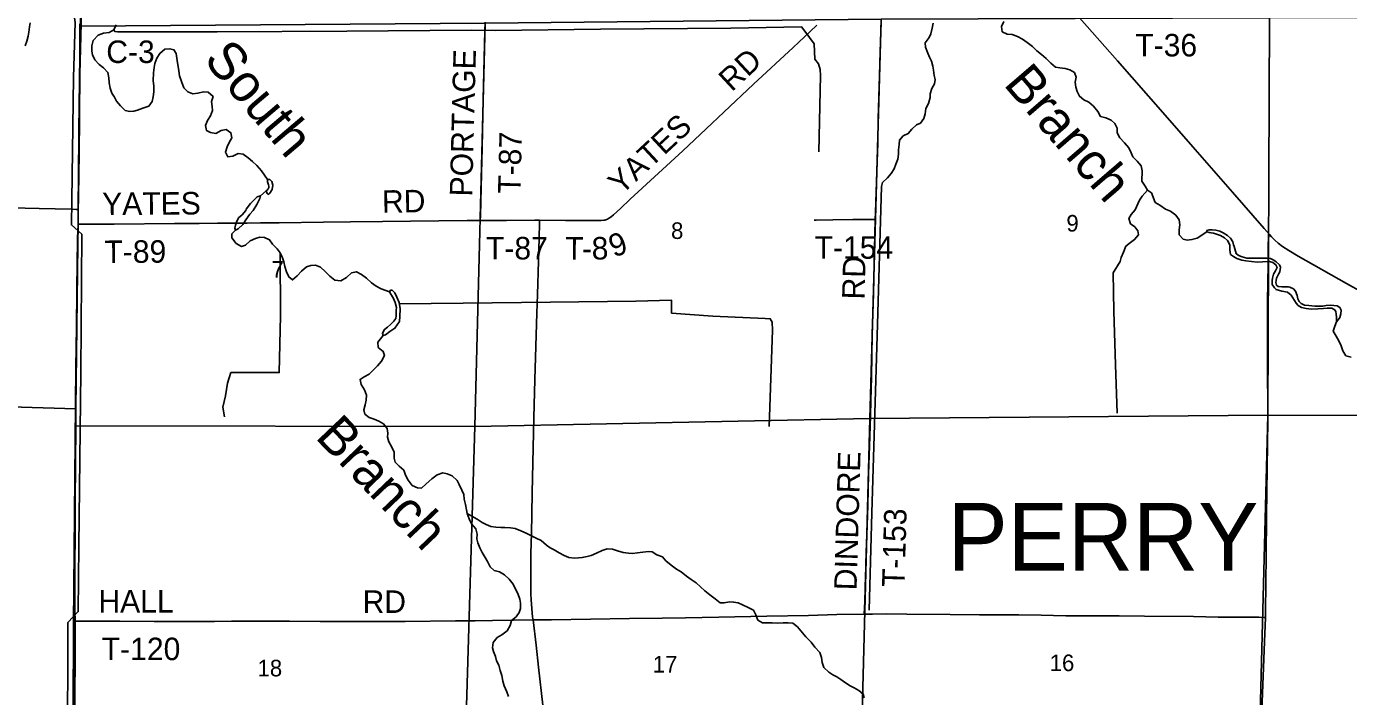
# Model space of a CAD drawing. Extents: x 1443599 to 1910620, y 1028088 to 1361369.
# Drawn here: x 1682963 to 1700595, y 1172379 to 1181310 of the extents above; entities that cross this region are included whole.
import ezdxf

# ---------------------------------------------------------------- set-up
doc = ezdxf.new("R2010")
doc.units = 0
for name, color, linetype in [('GM_X_County_Road', 7, 'Continuous'), ('GM_X_County_Road_Text', 7, 'Continuous'), ('GM_X_Major_River', 7, 'Continuous'), ('GM_X_Major_River_Text', 7, 'Continuous'), ('GM_X_Minor_River', 7, 'Continuous'), ('GM_X_Section', 7, 'Continuous'), ('GM_X_Section_Text', 7, 'Continuous'), ('GM_X_State_Route', 7, 'Continuous'), ('GM_X_Township', 7, 'Continuous'), ('GM_X_Township_Road', 7, 'Continuous'), ('GM_X_Township_Road_Text', 7, 'Continuous'), ('GM_X_Township_Text', 7, 'Continuous')]:
    doc.layers.add(name, color=color, linetype=linetype)

msp = doc.modelspace()

# ---------------------------------------------------------------- linework, layer by layer
at = {"layer": 'GM_X_County_Road'}
for points in [[(1683655, 1178870), (1683655, 1178912), (1683661, 1179289), (1683669, 1180044), (1683672, 1180339), (1683673, 1180553), (1683676, 1180963), (1683676, 1181242), (1683675, 1181344)], [(1683653, 1178675), (1683654, 1178764), (1683655, 1178870)], [(1683611, 1173384), (1683611, 1173400), (1683609, 1173505), (1683608, 1173640), (1683610, 1173990), (1683612, 1174680), (1683613, 1175375), (1683617, 1175927), (1683623, 1176484), (1683625, 1176814), (1683630, 1177252), (1683637, 1177838), (1683640, 1178125), (1683644, 1178486), (1683647, 1178585), (1683652, 1178666), (1683653, 1178675)], [(1683590, 1170929), (1683595, 1170994), (1683598, 1171109), (1683605, 1171686), (1683607, 1172060), (1683609, 1172350), (1683612, 1172924), (1683614, 1173254), (1683611, 1173384)]]:
    msp.add_lwpolyline(points, dxfattribs=at)
at = {"layer": 'GM_X_Major_River'}
for p, q in [((1686196, 1179182), (1686195, 1179164)), ((1685895, 1178873), (1685888, 1178859)), ((1698795, 1178554), (1698889, 1178522)), ((1687896, 1177531), (1687893, 1177455))]:
    msp.add_line(p, q, dxfattribs=at)
for points in [[(1684159, 1181332), (1684131, 1181267), (1684066, 1181231), (1683991, 1181220), (1683920, 1181194), (1683854, 1181122), (1683836, 1181054), (1683835, 1180982), (1683846, 1180932), (1683876, 1180867), (1683934, 1180803), (1683992, 1180758), (1684050, 1180698), (1684060, 1180626), (1684066, 1180557), (1684081, 1180489), (1684103, 1180420), (1684138, 1180369), (1684164, 1180314), (1684218, 1180252), (1684278, 1180191), (1684343, 1180177), (1684396, 1180181), (1684446, 1180196), (1684517, 1180221)], [(1695996, 1181376), (1695967, 1181308), (1695977, 1181240), (1696042, 1181208), (1696110, 1181201), (1696178, 1181177), (1696247, 1181140), (1696308, 1181096), (1696379, 1181043), (1696438, 1180987), (1696501, 1180938), (1696564, 1180884), (1696624, 1180819), (1696687, 1180767), (1696745, 1180758), (1696815, 1180750), (1696876, 1180733), (1696939, 1180696)], [(1684517, 1180221), (1684594, 1180247), (1684642, 1180309), (1684654, 1180373), (1684664, 1180441), (1684661, 1180521), (1684655, 1180586), (1684658, 1180692), (1684665, 1180762), (1684675, 1180816), (1684701, 1180887), (1684741, 1180950), (1684811, 1181009), (1684877, 1181013), (1684929, 1180999), (1684959, 1180948), (1684979, 1180827), (1684985, 1180777), (1684996, 1180719), (1685005, 1180650), (1685029, 1180575), (1685062, 1180494), (1685114, 1180438), (1685184, 1180413), (1685250, 1180419), (1685323, 1180437), (1685386, 1180433), (1685453, 1180378), (1685432, 1180309), (1685438, 1180242), (1685445, 1180188), (1685418, 1180121), (1685378, 1180056), (1685352, 1179991), (1685366, 1179922), (1685417, 1179896), (1685487, 1179884), (1685562, 1179924), (1685628, 1179937), (1685691, 1179893), (1685703, 1179827), (1685665, 1179762), (1685639, 1179704), (1685617, 1179635), (1685647, 1179574), (1685717, 1179580), (1685788, 1179615), (1685852, 1179607), (1685922, 1179561), (1685979, 1179511), (1686037, 1179458), (1686097, 1179388), (1686178, 1179269)], [(1696939, 1180696), (1696962, 1180633), (1696951, 1180569), (1696957, 1180501), (1696978, 1180444), (1697005, 1180381), (1697064, 1180332), (1697131, 1180300), (1697192, 1180249), (1697250, 1180178), (1697289, 1180109), (1697358, 1180091), (1697428, 1180063), (1697478, 1180019), (1697511, 1179955), (1697508, 1179893), (1697545, 1179826), (1697607, 1179761), (1697664, 1179691), (1697698, 1179627), (1697717, 1179574), (1697776, 1179517), (1697831, 1179453), (1697841, 1179385), (1697838, 1179247), (1697881, 1179180), (1697916, 1179127), (1697965, 1179093), (1698018, 1178964), (1698079, 1178927), (1698154, 1178877), (1698220, 1178849), (1698290, 1178796), (1698335, 1178731), (1698346, 1178668), (1698336, 1178600), (1698337, 1178534), (1698391, 1178475), (1698443, 1178462), (1698507, 1178470), (1698574, 1178489), (1698706, 1178574)], [(1686160, 1179121), (1686173, 1179082), (1686185, 1179072), (1686208, 1179090), (1686241, 1179137), (1686248, 1179197), (1686237, 1179243), (1686210, 1179270), (1686178, 1179269)], [(1686178, 1179269), (1686177, 1179241), (1686190, 1179200), (1686196, 1179182)], [(1685750, 1178593), (1685785, 1178613), (1685850, 1178671), (1685887, 1178734), (1685943, 1178807), (1685988, 1178858), (1686038, 1178939), (1686076, 1179015), (1686085, 1179053)], [(1686085, 1179053), (1686042, 1179039), (1686001, 1178998), (1685950, 1178949), (1685895, 1178873)], [(1686160, 1179121), (1686085, 1179053)], [(1686195, 1179164), (1686181, 1179136), (1686160, 1179121)], [(1685888, 1178859), (1685839, 1178798), (1685792, 1178759), (1685765, 1178703), (1685750, 1178662), (1685743, 1178624), (1685750, 1178593)], [(1685750, 1178593), (1685704, 1178547), (1685703, 1178491), (1685759, 1178419), (1685832, 1178379), (1685886, 1178397), (1685948, 1178451), (1686017, 1178483), (1686078, 1178503), (1686138, 1178497), (1686205, 1178466), (1686245, 1178409), (1686307, 1178345), (1686347, 1178293), (1686377, 1178226), (1686395, 1178173), (1686409, 1178111), (1686431, 1178038), (1686461, 1177973), (1686513, 1177931), (1686573, 1177985), (1686631, 1178049), (1686699, 1178107), (1686754, 1178123), (1686820, 1178129), (1686885, 1178101), (1686945, 1178046), (1687009, 1177984), (1687078, 1177928), (1687157, 1177921), (1687231, 1177965), (1687297, 1178025), (1687364, 1178042), (1687432, 1178006), (1687497, 1177954), (1687567, 1177895), (1687627, 1177847), (1687694, 1177813), (1687803, 1177773)], [(1700434, 1177373), (1700458, 1177399), (1700479, 1177431), (1700490, 1177478), (1700495, 1177530), (1700480, 1177565), (1700444, 1177588), (1700400, 1177591), (1700359, 1177596), (1700296, 1177591), (1700250, 1177582), (1700220, 1177583), (1700144, 1177584), (1700066, 1177590), (1700007, 1177597), (1699965, 1177616), (1699938, 1177645), (1699920, 1177679), (1699911, 1177724), (1699889, 1177782), (1699859, 1177811), (1699814, 1177836), (1699792, 1177839), (1699746, 1177838), (1699704, 1177839), (1699658, 1177846), (1699636, 1177860), (1699625, 1177896), (1699628, 1177924), (1699636, 1177954), (1699661, 1178008), (1699680, 1178039), (1699688, 1178103), (1699674, 1178132), (1699631, 1178175), (1699600, 1178196), (1699552, 1178217), (1699504, 1178220), (1699444, 1178221), (1699402, 1178224), (1699338, 1178221), (1699288, 1178222), (1699240, 1178224), (1699176, 1178241), (1699141, 1178252), (1699121, 1178260), (1699097, 1178283), (1699088, 1178315), (1699069, 1178376), (1699062, 1178400), (1699051, 1178440), (1699020, 1178487), (1698981, 1178522), (1698923, 1178561), (1698878, 1178582), (1698824, 1178596), (1698778, 1178601), (1698734, 1178600), (1698704, 1178590), (1698706, 1178574)], [(1698706, 1178574), (1698735, 1178563), (1698759, 1178561), (1698795, 1178554)], [(1698889, 1178522), (1698940, 1178493), (1698979, 1178458), (1699012, 1178399), (1699014, 1178333), (1699019, 1178271), (1699061, 1178244), (1699104, 1178217), (1699172, 1178197), (1699227, 1178186), (1699377, 1178168), (1699519, 1178179), (1699541, 1178177), (1699587, 1178162), (1699626, 1178135), (1699643, 1178098), (1699622, 1178053), (1699595, 1178009), (1699580, 1177955), (1699576, 1177924), (1699576, 1177871), (1699606, 1177827), (1699629, 1177806), (1699707, 1177782), (1699780, 1177769), (1699831, 1177727), (1699851, 1177695), (1699895, 1177620), (1699924, 1177591), (1699968, 1177566), (1700030, 1177551), (1700099, 1177543), (1700187, 1177545), (1700260, 1177552), (1700312, 1177557), (1700372, 1177555), (1700415, 1177530), (1700425, 1177506), (1700432, 1177478), (1700435, 1177430), (1700434, 1177400), (1700434, 1177373)], [(1687720, 1177190), (1687752, 1177201), (1687810, 1177243), (1687877, 1177287), (1687940, 1177379), (1687944, 1177443), (1687946, 1177548), (1687932, 1177630), (1687905, 1177701), (1687875, 1177758), (1687840, 1177796), (1687820, 1177794), (1687803, 1177773)], [(1687803, 1177773), (1687822, 1177742), (1687853, 1177694), (1687880, 1177632), (1687900, 1177566), (1687896, 1177531)], [(1687893, 1177455), (1687888, 1177419), (1687862, 1177384), (1687819, 1177339), (1687780, 1177303), (1687737, 1177272), (1687711, 1177221), (1687720, 1177190)], [(1700434, 1177373), (1700412, 1177314), (1700391, 1177250), (1700428, 1177183), (1700466, 1177118), (1700497, 1177053), (1700519, 1176989), (1700560, 1176922), (1700630, 1176904)], [(1687720, 1177190), (1687651, 1177104), (1687655, 1177032), (1687719, 1176978), (1687737, 1176925), (1687697, 1176848), (1687643, 1176788), (1687589, 1176730), (1687533, 1176677), (1687466, 1176642), (1687413, 1176605), (1687426, 1176537), (1687470, 1176467), (1687500, 1176398), (1687494, 1176328), (1687480, 1176266), (1687463, 1176199), (1687476, 1176144), (1687536, 1176098), (1687599, 1176078), (1687663, 1176050), (1687727, 1176013), (1687775, 1175952), (1687781, 1175889), (1687780, 1175835), (1687798, 1175772), (1687837, 1175705), (1687867, 1175636), (1687867, 1175558), (1687879, 1175505), (1687933, 1175449), (1687995, 1175395), (1688019, 1175330), (1688055, 1175264), (1688109, 1175192), (1688180, 1175162), (1688234, 1175158), (1688296, 1175212), (1688368, 1175282), (1688442, 1175336), (1688515, 1175361), (1688576, 1175347), (1688641, 1175319), (1688707, 1175258), (1688734, 1175205), (1688771, 1175128), (1688797, 1175073), (1688803, 1175011), (1688819, 1174938), (1688831, 1174867), (1688843, 1174817), (1688867, 1174748), (1688897, 1174679), (1688955, 1174615), (1688972, 1174544), (1688970, 1174480), (1688984, 1174429), (1689008, 1174362), (1689042, 1174299), (1689082, 1174231), (1689114, 1174178), (1689146, 1174109), (1689202, 1174059), (1689272, 1174043), (1689337, 1174002), (1689403, 1173944), (1689455, 1173878), (1689488, 1173803), (1689515, 1173752), (1689544, 1173679), (1689552, 1173624), (1689552, 1173554), (1689534, 1173500), (1689493, 1173442), (1689431, 1173392), (1689413, 1173324), (1689376, 1173255), (1689305, 1173201), (1689241, 1173164), (1689189, 1173099), (1689179, 1173029), (1689193, 1172979), (1689219, 1172912), (1689231, 1172857), (1689261, 1172796), (1689283, 1172725), (1689301, 1172658), (1689318, 1172584), (1689336, 1172523), (1689368, 1172444), (1689394, 1172379)]]:
    msp.add_lwpolyline(points, dxfattribs=at)
at = {"layer": 'GM_X_Minor_River'}
for points in [[(1683506, 1181922), (1683576, 1181602), (1683614, 1181365), (1683590, 1180632), (1683563, 1178664), (1683702, 1178541), (1683687, 1176701), (1683662, 1174382), (1683655, 1173511), (1683516, 1173367), (1683513, 1171543), (1683508, 1170733), (1683629, 1170633), (1683610, 1169074), (1683591, 1167507), (1683576, 1166954), (1683448, 1166955), (1683434, 1165063), (1683426, 1163597), (1683534, 1163591), (1683515, 1162948), (1682657, 1162955), (1680246, 1162983)], [(1683011, 1181357), (1683005, 1181305), (1682997, 1181235), (1682987, 1181183), (1682969, 1181114), (1682947, 1181052)], [(1695054, 1181356), (1695042, 1181289), (1695026, 1181213), (1695001, 1181161), (1694950, 1181092), (1694951, 1181032), (1694985, 1180953), (1695006, 1180902), (1695035, 1180848), (1695051, 1180779), (1695058, 1180729), (1695071, 1180658), (1695081, 1180604), (1695074, 1180544), (1695037, 1180483), (1695017, 1180413), (1695016, 1180363), (1694992, 1180285), (1694957, 1180216), (1694947, 1180144), (1694932, 1180082), (1694885, 1180023), (1694834, 1180000), (1694771, 1179941), (1694724, 1179882), (1694657, 1179852), (1694608, 1179795), (1694602, 1179737), (1694595, 1179665), (1694594, 1179607), (1694586, 1179543), (1694559, 1179475), (1694535, 1179413), (1694496, 1179350), (1694445, 1179291), (1694380, 1179230), (1694368, 1179179)], [(1684131, 1181267), (1684144, 1181242), (1684176, 1181239), (1684290, 1181240), (1685507, 1181237), (1687234, 1181246), (1688896, 1181262), (1689220, 1181258), (1690619, 1181274), (1692355, 1181286), (1693300, 1181304), (1693343, 1181246)], [(1693343, 1181246), (1693469, 1181077), (1693479, 1180876), (1693526, 1180811), (1693550, 1180736), (1693552, 1180658), (1693532, 1179638)], [(1694368, 1179179), (1694307, 1177185), (1694236, 1174828), (1694202, 1173532)], [(1697916, 1179127), (1697844, 1179048), (1697809, 1178997), (1697784, 1178945), (1697748, 1178868), (1697695, 1178803), (1697663, 1178749), (1697688, 1178681), (1697747, 1178639), (1697784, 1178588), (1697793, 1178534), (1697741, 1178469), (1697686, 1178432), (1697625, 1178381), (1697592, 1178304), (1697564, 1178230), (1697549, 1178177)], [(1686347, 1178293), (1686350, 1177453), (1686335, 1176698), (1685690, 1176696), (1685646, 1176555), (1685616, 1176387), (1685583, 1176236), (1685603, 1176109)], [(1697549, 1178177), (1697456, 1178026), (1697467, 1177515), (1697485, 1176801), (1697509, 1176155)], [(1687935, 1177612), (1688787, 1177621), (1689950, 1177634), (1691089, 1177650), (1691568, 1177662), (1691568, 1177489), (1692115, 1177451), (1692817, 1177417), (1692883, 1177415), (1692907, 1177370), (1692914, 1177262), (1692870, 1175978)], [(1688843, 1174817), (1688904, 1174781), (1688975, 1174742), (1689041, 1174700), (1689094, 1174670), (1689156, 1174644), (1689223, 1174636), (1689291, 1174631), (1689341, 1174632), (1689417, 1174629), (1689483, 1174619), (1689556, 1174588), (1689627, 1174556), (1689761, 1174491), (1689828, 1174457), (1689898, 1174398), (1689949, 1174359), (1690002, 1174333), (1690069, 1174294), (1690136, 1174258), (1690197, 1174232), (1690273, 1174225), (1690325, 1174230), (1690375, 1174234), (1690443, 1174246), (1690494, 1174260), (1690567, 1174290), (1690640, 1174325), (1690707, 1174347), (1690777, 1174345), (1690846, 1174320), (1690923, 1174298), (1690993, 1174291), (1691045, 1174287), (1691113, 1174293), (1691184, 1174303), (1691258, 1174312), (1691310, 1174307), (1691371, 1174266), (1691444, 1174242), (1691490, 1174190), (1691562, 1174132), (1691633, 1174079), (1691696, 1174043), (1691764, 1173984), (1691828, 1173938), (1691893, 1173896), (1691951, 1173840), (1692009, 1173790), (1692076, 1173735), (1692150, 1173683), (1692214, 1173630), (1692270, 1173629), (1692341, 1173642), (1692393, 1173638), (1692456, 1173626), (1692512, 1173600), (1692587, 1173568), (1692659, 1173529), (1692691, 1173468), (1692719, 1173399), (1692780, 1173361), (1692848, 1173362), (1692908, 1173362), (1692984, 1173358), (1693054, 1173360), (1693120, 1173363), (1693182, 1173359), (1693245, 1173309)], [(1693245, 1173309), (1693356, 1173177), (1693427, 1173102), (1693479, 1173036), (1693542, 1172967), (1693566, 1172898), (1693577, 1172832), (1693599, 1172767), (1693662, 1172702), (1693717, 1172670), (1693769, 1172641), (1693824, 1172608), (1693887, 1172562), (1693948, 1172521), (1694000, 1172494), (1694065, 1172460), (1694122, 1172411), (1694137, 1172360)]]:
    msp.add_lwpolyline(points, dxfattribs=at)
at = {"layer": 'GM_X_Section'}
for points in [[(1678459, 1181624), (1683686, 1181486), (1683686, 1181316), (1683624, 1176213), (1678394, 1176372)], [(1683686, 1181316), (1689082, 1181353), (1688941, 1175979), (1683621, 1175989), (1683624, 1176213)], [(1689082, 1181353), (1694360, 1181406), (1694213, 1176083), (1688941, 1175979)], [(1694360, 1181406), (1699540, 1181424), (1699518, 1176128), (1694213, 1176083)], [(1699540, 1181424), (1704856, 1181432), (1704832, 1176122), (1699518, 1176128)], [(1678394, 1176372), (1683624, 1176213), (1683621, 1175989), (1683578, 1170908), (1678288, 1171080)], [(1688941, 1175979), (1694213, 1176083), (1694075, 1170786), (1688786, 1170761)], [(1694213, 1176083), (1699518, 1176128), (1699380, 1170764), (1694075, 1170786)], [(1699518, 1176128), (1704832, 1176122), (1704779, 1170814), (1699380, 1170764)], [(1683621, 1175989), (1688941, 1175979), (1688786, 1170761), (1683576, 1170734), (1683578, 1170908)]]:
    msp.add_lwpolyline(points, close=True, dxfattribs=at)
at = {"layer": 'GM_X_State_Route'}
msp.add_lwpolyline([(1700777, 1177767), (1700569, 1177885), (1699925, 1178247), (1699798, 1178322), (1699716, 1178377), (1699658, 1178420), (1699611, 1178463), (1699568, 1178507), (1699540, 1178538), (1699469, 1178618), (1699048, 1179100), (1698517, 1179704), (1698117, 1180162), (1697512, 1180853), (1697009, 1181427)], dxfattribs=at)
at = {"layer": 'GM_X_Township'}
for points in [[(1681032, 1186821), (1683679, 1186812), (1683685, 1182383), (1683692, 1181349), (1683667, 1180336), (1683654, 1178870), (1683653, 1178676), (1683622, 1176760), (1683591, 1173346), (1683582, 1170936), (1683569, 1170753), (1683542, 1167341), (1683487, 1162999), (1683485, 1162903), (1683433, 1160340), (1683431, 1160224), (1683394, 1157657), (1683283, 1155017), (1683083, 1155019), (1681204, 1155095)], [(1683582, 1170936), (1683591, 1173346), (1683622, 1176760), (1683653, 1178676), (1683654, 1178870), (1683667, 1180336), (1683692, 1181349), (1683685, 1182383), (1683679, 1186812), (1686270, 1186769), (1686541, 1186767), (1687988, 1186760), (1688902, 1186756), (1689153, 1186755), (1694241, 1186748), (1694378, 1186748), (1699558, 1186744), (1704498, 1186725)]]:
    msp.add_lwpolyline(points, dxfattribs=at)
at = {"layer": 'GM_X_Township_Road'}
for points in [[(1689016, 1178724), (1689019, 1178788), (1689033, 1179350), (1689041, 1179687), (1689047, 1179919), (1689052, 1180128), (1689056, 1180339), (1689078, 1181254), (1689079, 1181366)], [(1694283, 1178736), (1694286, 1178832), (1694304, 1179375), (1694316, 1179757), (1694324, 1180078), (1694333, 1180368), (1694341, 1180658), (1694350, 1180975), (1694357, 1181225), (1694361, 1181378)], [(1689806, 1178727), (1690154, 1178725), (1690400, 1178724), (1690580, 1178722), (1690629, 1178724), (1690663, 1178727), (1690679, 1178730), (1690692, 1178735), (1690712, 1178742), (1690739, 1178758), (1690762, 1178774), (1690791, 1178798), (1690884, 1178884), (1691016, 1179007), (1691715, 1179653), (1692026, 1179944), (1692265, 1180168), (1692660, 1180539), (1693189, 1181030), (1693416, 1181243), (1693506, 1181326)], [(1681065, 1178932), (1681167, 1178931), (1681314, 1178928), (1681807, 1178917), (1682151, 1178907), (1682758, 1178893), (1683135, 1178886), (1683562, 1178874), (1683627, 1178871), (1683655, 1178870)], [(1683653, 1178675), (1683692, 1178675), (1683872, 1178674), (1684135, 1178676), (1684938, 1178682), (1685266, 1178685), (1685512, 1178688), (1685906, 1178690), (1686086, 1178691), (1686332, 1178695), (1686923, 1178701), (1687283, 1178705), (1687710, 1178710), (1688087, 1178715), (1688464, 1178718), (1688842, 1178722), (1689016, 1178724)], [(1689806, 1178727), (1689744, 1178727), (1689366, 1178726), (1689016, 1178724)], [(1689719, 1173401), (1689714, 1173438), (1689702, 1173553), (1689693, 1173667), (1689689, 1173749), (1689688, 1173848), (1689689, 1174012), (1689691, 1174291), (1689697, 1174553), (1689702, 1174816), (1689708, 1175095), (1689730, 1176096), (1689745, 1176605), (1689772, 1177491), (1689779, 1177737), (1689792, 1178180), (1689800, 1178492), (1689805, 1178689), (1689806, 1178727)], [(1693469, 1178730), (1693497, 1178729), (1693716, 1178733), (1693982, 1178736), (1694266, 1178736), (1694283, 1178736)], [(1694136, 1173477), (1694137, 1173492), (1694139, 1173546), (1694140, 1173581), (1694142, 1173626), (1694144, 1173673), (1694147, 1173799), (1694150, 1173878), (1694152, 1173938), (1694158, 1174145), (1694163, 1174298), (1694174, 1174657), (1694182, 1174931), (1694195, 1175342), (1694206, 1175718), (1694219, 1176120), (1694224, 1176325), (1694231, 1176636), (1694244, 1177210), (1694258, 1177753), (1694283, 1178736)], [(1699487, 1173433), (1699489, 1173487), (1699493, 1173914), (1699497, 1174243), (1699503, 1174784), (1699518, 1176065), (1699519, 1176229), (1699513, 1176738), (1699513, 1177066), (1699515, 1177624), (1699519, 1177919), (1699521, 1178116), (1699522, 1178281), (1699523, 1178368), (1699525, 1178424), (1699526, 1178465), (1699528, 1178488), (1699533, 1178512), (1699540, 1178538)], [(1683611, 1173384), (1683650, 1173383), (1683830, 1173383), (1684207, 1173383), (1684667, 1173380), (1685274, 1173380), (1685470, 1173380), (1685700, 1173382), (1686012, 1173382), (1686192, 1173382), (1686471, 1173382), (1686881, 1173380), (1687160, 1173380), (1687439, 1173380), (1687849, 1173380), (1688013, 1173380), (1688686, 1173387), (1688948, 1173388), (1689178, 1173392), (1689457, 1173397), (1689719, 1173401)], [(1689154, 1170747), (1689172, 1170765), (1689301, 1170913), (1689452, 1171087), (1689645, 1171311), (1689765, 1171446), (1689851, 1171545), (1689871, 1171571), (1689888, 1171599), (1689895, 1171614), (1689901, 1171629), (1689906, 1171645), (1689910, 1171661), (1689912, 1171677), (1689913, 1171693), (1689913, 1171710), (1689912, 1171742), (1689903, 1171824), (1689851, 1172264), (1689793, 1172770), (1689759, 1173063), (1689719, 1173401)], [(1689719, 1173401), (1689736, 1173401), (1689966, 1173403), (1691007, 1173418), (1691442, 1173425), (1691754, 1173430), (1692197, 1173439), (1692836, 1173450), (1693394, 1173460), (1693771, 1173472), (1694136, 1173477)], [(1694136, 1173477), (1694247, 1173479), (1694428, 1173480), (1694706, 1173478), (1695281, 1173473), (1695674, 1173470), (1696199, 1173466), (1696495, 1173462), (1696823, 1173456), (1697020, 1173455), (1697151, 1173454), (1697380, 1173453), (1697538, 1173453), (1697873, 1173450), (1698529, 1173444), (1698857, 1173439), (1699398, 1173435), (1699464, 1173434), (1699487, 1173433)], [(1699383, 1170786), (1699393, 1171076), (1699416, 1171617), (1699439, 1172191), (1699476, 1173110), (1699487, 1173433)]]:
    msp.add_lwpolyline(points, dxfattribs=at)

# ---------------------------------------------------------------- texts
at = {"layer": 'GM_X_County_Road_Text'}
msp.add_text('C-3', height=300, rotation=0, dxfattribs=at).set_placement((1684028, 1180823))
at = {"layer": 'GM_X_Major_River_Text'}
for s, rotation, p in [('South', 310.3209, (1685314, 1180860)), ('Branch', 310.7419, (1695982, 1180536)), ('Branch', 313.6114, (1686802, 1175830))]:
    msp.add_text(s, height=500.3, rotation=rotation, dxfattribs=at).set_placement(p)
at = {"layer": 'GM_X_Section_Text'}
for s, p in [('8', (1691560, 1178478)), ('9', (1696832, 1178577)), ('7', (1686232, 1177961)), ('18', (1686045, 1172648)), ('17', (1691316, 1172699)), ('16', (1696609, 1172718))]:
    msp.add_text(s, height=221, rotation=0, dxfattribs=at).set_placement(p)
at = {"layer": 'GM_X_Township_Road_Text'}
for s, rotation, p in [('T-36', 0, (1697751, 1180911)), ('PORTAGE', 88.5154, (1688908, 1179041)), ('RD', 42.9045, (1692369, 1180431)), ('YATES', 42.9013, (1690895, 1179054)), ('T-87', 88.5832, (1689551, 1179077)), ('YATES', 0.426, (1683974, 1178795)), ('RD', 0.9853, (1687707, 1178826)), ('T-87', 0, (1689092, 1178205)), ('8', 1.1578, (1690504, 1178202)), ('9', 20.703, (1690798, 1178227)), ('T-154', 0, (1693474, 1178214)), ('T-89', 0.3548, (1684004, 1178157)), ('T', 359.4257, (1690147, 1178205)), ('-', 359.6278, (1690373, 1178203)), ('RD', 88.5175, (1694140, 1177668)), ('DINDORE', 88.3375, (1694034, 1173792)), ('T-153', 88.3151, (1694672, 1173835)), ('HALL', 359.998, (1683923, 1173499)), ('RD', 0, (1687446, 1173494)), ('T-120', 0.0053, (1683968, 1172864))]:
    msp.add_text(s, height=300, rotation=rotation, dxfattribs=at).set_placement(p)
at = {"layer": 'GM_X_Township_Text'}
msp.add_text('PERRY', height=900, rotation=0, dxfattribs=at).set_placement((1695247, 1174059))

doc.saveas('drawing.dxf')
